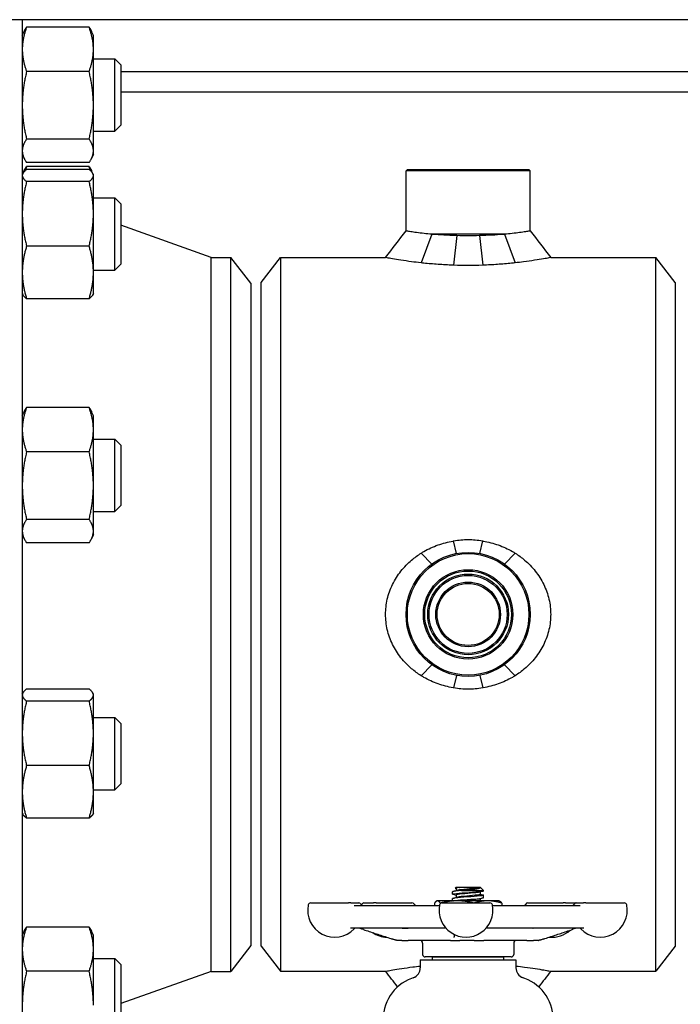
# Model space of a CAD drawing. Header units: inches. Extents: x 24 to 1128, y -69 to 748.
# Tile 565 of 656: x 950.49 to 958.47, y 346.71 to 358.61. Entities that reach past the tile are written whole.
import ezdxf

# ---------------------------------------------------------------- set-up
doc = ezdxf.new("R2010")
doc.units = ezdxf.units.IN
doc.header["$LTSCALE"] = 32
doc.header["$MEASUREMENT"] = 0
doc.layers.add('Visible (ANSI)', color=7, linetype='Continuous', lineweight=30)

msp = doc.modelspace()

# ---------------------------------------------------------------- linework, layer by layer
at = {"layer": 'Visible (ANSI)'}
for p, q in [((1009.28453, 358.60867), (940.28453, 358.60867)), ((950.51953, 358.60867), (950.51953, 344.10867)), ((950.51953, 358.41869), (950.54088, 358.46447)), ((951.32667, 358.51712), (950.5714, 358.51712)), ((951.37853, 358.41869), (951.35718, 358.46447)), ((951.37853, 358.24988), (951.37853, 358.41869)), ((951.37853, 357.57392), (951.37853, 358.24988)), ((951.37853, 358.13719), (951.63662, 358.13719)), ((951.63662, 357.26219), (951.63662, 358.13719)), ((951.70953, 358.06427), (951.63662, 358.13719)), ((951.70953, 358.06427), (951.70953, 357.3351)), ((951.32667, 357.98264), (950.5714, 357.98264)), ((951.70953, 357.98367), (960.09953, 357.98367)), ((960.09953, 357.73367), (951.70953, 357.73367)), ((951.37853, 357.02373), (951.37853, 357.57392)), ((951.37853, 357.26219), (951.63662, 357.26219)), ((951.70953, 357.3351), (951.63662, 357.26219)), ((951.32667, 357.16521), (950.5714, 357.16521)), ((951.37853, 356.98069), (951.37853, 357.02373)), ((950.51953, 356.98069), (950.54088, 356.9349)), ((951.32667, 356.88226), (950.5714, 356.88226)), ((951.37853, 356.98069), (951.35718, 356.9349)), ((950.52488, 356.74782), (950.54088, 356.78215)), ((951.32667, 356.83479), (950.5714, 356.83479)), ((951.32667, 356.79789), (950.5714, 356.79789)), ((951.37328, 356.74762), (951.35718, 356.78215)), ((955.17016, 356.79617), (955.15453, 356.78054)), ((956.65453, 356.78054), (955.15453, 356.78054)), ((955.15453, 356.05491), (955.15453, 356.78054)), ((955.17016, 356.79617), (956.63891, 356.79617)), ((956.63891, 356.79617), (956.65453, 356.78054)), ((956.65453, 356.05491), (956.65453, 356.78054)), ((950.51953, 356.73636), (950.52478, 356.74762)), ((951.32667, 356.65267), (950.5714, 356.65267)), ((951.37853, 356.73636), (951.37328, 356.74762)), ((951.37853, 356.72528), (951.37853, 356.73636)), ((951.37853, 356.26241), (951.37853, 356.72528)), ((951.37853, 356.45486), (951.63662, 356.45486)), ((951.63662, 355.57986), (951.63662, 356.45486)), ((951.70953, 356.38195), (951.63662, 356.45486)), ((951.70953, 356.38195), (951.70953, 355.65278)), ((951.37853, 355.55449), (951.37853, 356.26241)), ((952.79953, 355.73617), (951.70953, 356.12341)), ((955.4647, 356.01492), (955.33729, 355.66957)), ((956.34436, 356.01492), (955.4647, 356.01492)), ((955.7682, 355.99851), (955.72685, 355.64141)), ((956.04087, 355.99851), (956.08222, 355.64141)), ((956.34436, 356.01492), (956.47178, 355.66957)), ((951.32667, 355.87214), (950.5714, 355.87214)), ((952.79953, 347.10617), (952.79953, 355.73617)), ((952.79953, 355.73617), (953.03974, 355.73617)), ((953.03974, 347.10617), (953.03974, 355.73617)), ((953.27953, 355.42367), (953.03974, 355.73617)), ((953.40453, 355.43167), (953.63627, 355.73367)), ((953.63627, 355.73367), (953.63627, 347.10867)), ((953.63627, 355.73367), (954.9074, 355.73367)), ((956.90166, 355.73367), (958.1728, 355.73367)), ((958.1728, 347.10867), (958.1728, 355.73367)), ((958.40453, 355.43167), (958.1728, 355.73367)), ((951.37853, 355.57986), (951.63662, 355.57986)), ((951.70953, 355.65278), (951.63662, 355.57986)), ((951.37853, 355.29836), (951.37853, 355.55449)), ((953.27953, 355.42367), (953.27953, 347.41867)), ((953.40453, 347.41067), (953.40453, 355.43167)), ((958.40453, 355.43167), (958.40453, 347.41067)), ((950.51953, 355.29836), (950.52478, 355.28711)), ((951.32667, 355.23684), (950.5714, 355.23684)), ((951.37853, 355.29836), (951.37328, 355.28711)), ((951.32667, 353.92092), (950.5714, 353.92092)), ((950.51953, 353.82249), (950.54088, 353.86828)), ((951.37853, 353.82249), (951.35718, 353.86828)), ((951.37853, 353.65368), (951.37853, 353.82249)), ((951.37853, 352.97773), (951.37853, 353.65368)), ((951.37853, 353.54099), (951.63662, 353.54099)), ((951.63662, 352.66599), (951.63662, 353.54099)), ((951.70953, 353.46808), (951.63662, 353.54099)), ((951.70953, 353.46808), (951.70953, 352.73891)), ((951.32667, 353.38644), (950.5714, 353.38644)), ((951.37853, 352.42754), (951.37853, 352.97773)), ((951.70953, 352.73891), (951.63662, 352.66599)), ((951.37853, 352.66599), (951.63662, 352.66599)), ((951.32667, 352.56901), (950.5714, 352.56901)), ((950.51953, 352.38449), (950.54088, 352.33871)), ((951.37853, 352.38449), (951.35718, 352.33871)), ((951.37853, 352.38449), (951.37853, 352.42754)), ((951.32667, 352.28606), (950.5714, 352.28606)), ((955.76432, 352.15795), (955.72685, 352.30842)), ((956.04475, 352.15795), (956.08222, 352.30842)), ((955.4647, 352.02867), (955.33757, 352.16214)), ((956.34436, 352.02867), (956.47149, 352.16214)), ((955.4647, 350.81367), (955.33729, 350.68038)), ((956.34436, 350.81367), (956.47178, 350.68038)), ((955.76423, 350.68441), (955.72685, 350.53392)), ((956.04483, 350.68441), (956.08222, 350.53392)), ((950.51953, 350.45785), (950.52478, 350.4691)), ((951.32667, 350.51937), (950.5714, 350.51937)), ((951.37853, 350.45785), (951.37328, 350.4691)), ((951.37853, 350.44676), (951.37853, 350.45785)), ((951.37853, 349.98389), (951.37853, 350.44676)), ((951.32667, 350.37415), (950.5714, 350.37415)), ((951.37853, 350.17635), (951.63662, 350.17635)), ((951.63662, 349.30135), (951.63662, 350.17635)), ((951.70953, 350.10343), (951.63662, 350.17635)), ((951.70953, 350.10343), (951.70953, 349.37426)), ((951.37853, 349.27597), (951.37853, 349.98389)), ((951.32667, 349.59363), (950.5714, 349.59363)), ((951.70953, 349.37426), (951.63662, 349.30135)), ((951.37853, 349.30135), (951.63662, 349.30135)), ((951.37853, 349.01985), (951.37853, 349.27597)), ((950.51953, 349.01985), (950.52478, 349.00859)), ((951.37853, 349.01985), (951.37328, 349.00859)), ((951.32667, 348.95832), (950.5714, 348.95832)), ((955.71703, 348.03896), (955.71703, 348.06985)), ((955.75758, 348.12229), (955.74871, 348.1141)), ((955.80116, 348.12229), (955.75758, 348.12229)), ((955.7587, 348.11152), (955.7587, 348.08285)), ((955.80116, 348.12229), (955.80424, 348.12229)), ((956.05037, 348.12229), (955.80424, 348.12229)), ((955.82444, 348.08483), (956.09203, 348.08483)), ((956.05037, 348.12229), (956.05145, 348.12229)), ((956.05037, 348.12229), (956.05037, 348.12229)), ((956.05037, 348.06763), (956.05037, 348.03896)), ((956.05193, 348.12189), (956.09203, 348.08483)), ((956.09203, 348.08063), (956.09203, 348.08483)), ((955.52953, 347.95979), (955.52449, 347.95744)), ((955.53451, 347.95979), (955.52953, 347.95979)), ((955.77223, 347.95979), (955.53451, 347.95979)), ((955.71703, 347.95979), (955.71703, 347.98652)), ((955.7587, 348.02819), (955.7587, 347.99952)), ((956.14226, 347.95979), (955.77223, 347.95979)), ((956.05037, 347.98429), (956.05037, 347.95979)), ((956.09203, 347.99729), (956.09203, 348.02818)), ((956.27953, 347.95979), (956.14226, 347.95979)), ((956.27953, 347.95979), (956.28457, 347.95744)), ((954.00403, 347.93492), (954.45796, 347.93492)), ((954.48956, 347.93492), (954.45796, 347.93492)), ((954.48956, 347.93492), (954.58241, 347.93492)), ((954.5264, 347.90367), (955.55911, 347.90367)), ((954.6458, 347.93492), (954.76141, 347.93492)), ((954.79221, 347.93492), (954.76141, 347.93492)), ((954.79221, 347.93492), (955.22419, 347.93492)), ((955.49936, 347.93274), (955.49936, 347.90367)), ((955.56965, 347.93274), (955.56965, 347.92655)), ((955.59094, 347.93492), (956.16657, 347.93492)), ((956.1984, 347.90367), (957.25913, 347.90367)), ((956.3097, 347.93274), (956.3097, 347.90367)), ((956.62659, 347.93492), (957.05075, 347.93492)), ((957.08224, 347.93492), (957.05075, 347.93492)), ((957.08224, 347.93492), (957.20498, 347.93492)), ((957.21072, 347.93492), (957.29716, 347.93492)), ((957.32807, 347.93492), (957.29716, 347.93492)), ((957.32807, 347.93492), (957.7891, 347.93492)), ((950.51953, 347.54398), (950.54088, 347.58976)), ((951.32667, 347.64241), (950.5714, 347.64241)), ((951.37853, 347.54398), (951.35718, 347.58976)), ((955.63393, 347.63117), (954.48534, 347.63117)), ((957.30264, 347.63117), (956.12357, 347.63117)), ((951.37853, 347.37517), (951.37853, 347.54398)), ((955.0502, 347.48117), (955.05134, 347.48117)), ((955.10299, 347.48117), (955.05134, 347.48117)), ((955.10299, 347.48117), (955.18033, 347.48117)), ((955.69152, 347.48117), (955.18033, 347.48117)), ((955.69152, 347.48117), (955.80361, 347.48117)), ((955.97901, 347.48117), (955.80361, 347.48117)), ((955.97901, 347.48117), (956.0925, 347.48117)), ((956.61517, 347.48117), (956.0925, 347.48117)), ((956.61517, 347.48117), (956.69535, 347.48117)), ((956.7521, 347.48117), (956.69535, 347.48117)), ((956.7521, 347.48117), (956.75375, 347.48117)), ((951.37853, 346.69921), (951.37853, 347.37517)), ((953.27953, 347.41867), (953.03974, 347.10617)), ((953.40453, 347.41067), (953.63627, 347.10867)), ((955.35453, 347.44992), (955.35453, 347.31242)), ((956.45453, 347.44992), (956.45453, 347.31242)), ((958.40453, 347.41067), (958.1728, 347.10867)), ((951.37853, 347.26248), (951.63662, 347.26248)), ((951.63662, 346.38748), (951.63662, 347.26248)), ((951.70953, 347.18956), (951.63662, 347.26248)), ((955.32703, 347.24617), (956.48203, 347.24617)), ((955.32703, 347.24617), (955.32703, 347.14882)), ((956.42328, 347.28117), (955.38578, 347.28117)), ((956.33628, 347.27742), (955.47278, 347.27742)), ((955.47278, 347.24617), (955.47278, 347.27742)), ((955.7587, 347.27819), (955.7587, 347.27742)), ((956.09203, 347.27742), (956.09203, 347.27818)), ((956.33628, 347.24617), (956.33628, 347.27742)), ((956.48203, 347.24617), (956.48203, 347.14882)), ((951.70953, 347.18956), (951.70953, 346.46039)), ((951.32667, 347.10793), (950.5714, 347.10793)), ((952.79953, 347.10617), (951.70953, 346.71893)), ((952.79953, 347.10617), (953.03974, 347.10617)), ((953.63627, 347.10867), (954.9074, 347.10867)), ((956.90166, 347.10867), (958.1728, 347.10867))]:
    msp.add_line(p, q, dxfattribs=at)
for radius in [0.75, 0.73438, 0.54063, 0.52432, 0.48748, 0.47117, 0.39063, 0.375]:
    msp.add_circle((955.90453, 351.42117), radius, dxfattribs=at)
for centre, radius, start, end in [((950.89453, 356.81091), 0.375, 180, 189.684596), ((954.29185, 347.84492), 0.325, 168.463041, 316.550158), ((954.00403, 347.90367), 0.03125, 90, 168.463041), ((954.58241, 347.90367), 0.03125, 30, 90), ((954.63654, 347.93492), 0.03125, 210, 250.573347), ((954.6458, 347.90367), 0.03125, 90, 165.077179), ((955.22419, 347.90367), 0.03125, 30, 90), ((955.27831, 347.93492), 0.03125, 210, 270), ((955.87875, 347.84492), 0.325, 168.463041, 11.536959), ((955.59094, 347.90367), 0.03125, 90, 168.463041), ((956.16657, 347.90367), 0.03125, 11.536959, 90), ((956.57247, 347.93492), 0.03125, 270, 330), ((956.62659, 347.90367), 0.03125, 90, 150), ((957.15659, 347.93492), 0.03125, 285.522887, 330), ((957.21072, 347.90367), 0.03125, 90, 150), ((957.20498, 347.90367), 0.03125, 84.72789, 90), ((957.50129, 347.84492), 0.325, 223.449842, 11.536959), ((957.7891, 347.90367), 0.03125, 11.536959, 90), ((954.55047, 347.59992), 0.03125, 90, 136.550158), ((956.91716, 347.84492), 0.325, 264.560361, 312.13594), ((957.24266, 347.59992), 0.03125, 43.449842, 90), ((954.93362, 347.84492), 0.325, 235.93451, 267.72507), ((955.32328, 347.44992), 0.03125, 0, 90), ((956.48578, 347.44992), 0.03125, 90, 180), ((955.38578, 347.31242), 0.03125, 180, 270), ((956.42328, 347.31242), 0.03125, 270, 0), ((955.20203, 347.14882), 0.125, 288.15197, 0), ((956.60703, 347.14882), 0.125, 180, 251.84803), ((955.40453, 346.53117), 0.525, 105.803055, 180), ((956.40453, 346.53117), 0.525, 0, 74.196945)]:
    msp.add_arc(centre, radius, start, end, dxfattribs=at)
for points, weights in [([(950.5714, 358.51712), (950.51953, 358.3739), (950.51953, 358.24988)], [1, 1.0379548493, 1]), ([(950.54088, 358.46447), (950.55265, 358.48972), (950.5714, 358.51712)], [1.01733426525, 1.01339325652, 1]), ([(951.37853, 358.24988), (951.37853, 358.3739), (951.32667, 358.51712)], [1, 1.0379548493, 1]), ([(951.32667, 358.51712), (951.34541, 358.48972), (951.35718, 358.46447)], [1, 1.01339325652, 1.01733426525]), ([(950.51953, 358.24988), (950.51953, 358.12585), (950.5714, 357.98264)], [1, 1.0379548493, 1]), ([(951.32667, 357.98264), (951.37853, 358.12585), (951.37853, 358.24988)], [1, 1.0379548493, 1]), ([(950.5714, 357.98264), (950.51953, 357.76361), (950.51953, 357.57392)], [1, 1.0379548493, 1]), ([(951.37853, 357.57392), (951.37853, 357.76361), (951.32667, 357.98264)], [1, 1.0379548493, 1]), ([(950.51953, 357.57392), (950.51953, 357.38424), (950.5714, 357.16521)], [1, 1.0379548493, 1]), ([(951.32667, 357.16521), (951.37853, 357.38424), (951.37853, 357.57392)], [1, 1.0379548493, 1]), ([(950.5714, 357.16521), (950.51953, 357.08939), (950.51953, 357.02373)], [1, 1.0379548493, 1]), ([(951.37853, 357.02373), (951.37853, 357.08939), (951.32667, 357.16521)], [1, 1.0379548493, 1]), ([(950.51953, 357.02373), (950.51953, 356.95807), (950.5714, 356.88226)], [1, 1.0379548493, 1]), ([(951.32667, 356.88226), (951.37853, 356.95807), (951.37853, 357.02373)], [1, 1.0379548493, 1]), ([(950.5714, 356.79789), (950.51953, 356.75898), (950.51953, 356.72528)], [1, 1.0379548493, 1]), ([(950.54088, 356.78215), (950.55265, 356.80739), (950.5714, 356.83479)], [1.01733426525, 1.01339325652, 1]), ([(950.5714, 356.83479), (950.56202, 356.80889), (950.55442, 356.78412)], [1, 1.00665836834, 1.01098059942]), ([(951.32667, 356.83479), (951.34541, 356.80739), (951.35718, 356.78215)], [1, 1.01339325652, 1.01733426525]), ([(951.34365, 356.78412), (951.33605, 356.80889), (951.32667, 356.83479)], [1.01098059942, 1.00665836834, 1]), ([(951.37853, 356.72528), (951.37853, 356.75898), (951.32667, 356.79789)], [1, 1.0379548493, 1]), ([(950.51953, 356.72528), (950.51953, 356.69158), (950.5714, 356.65267)], [1, 1.0379548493, 1]), ([(950.5714, 356.65267), (950.51953, 356.44353), (950.51953, 356.26241)], [1, 1.0379548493, 1]), ([(951.32667, 356.65267), (951.37853, 356.69158), (951.37853, 356.72528)], [1, 1.0379548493, 1]), ([(951.37853, 356.26241), (951.37853, 356.44353), (951.32667, 356.65267)], [1, 1.0379548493, 1]), ([(950.51953, 356.26241), (950.51953, 356.08128), (950.5714, 355.87214)], [1, 1.0379548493, 1]), ([(951.32667, 355.87214), (951.37853, 356.08128), (951.37853, 356.26241)], [1, 1.0379548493, 1]), ([(950.5714, 355.87214), (950.51953, 355.70191), (950.51953, 355.55449)], [1, 1.0379548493, 1]), ([(951.37853, 355.55449), (951.37853, 355.70191), (951.32667, 355.87214)], [1, 1.0379548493, 1]), ([(950.51953, 355.55449), (950.51953, 355.40707), (950.5714, 355.23684)], [1, 1.0379548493, 1]), ([(951.32667, 355.23684), (951.37853, 355.40707), (951.37853, 355.55449)], [1, 1.0379548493, 1]), ([(950.5714, 355.23684), (950.53575, 355.26358), (950.52478, 355.28711)], [1, 1.02578038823, 1.01653872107]), ([(951.37328, 355.28711), (951.36231, 355.26358), (951.32667, 355.23684)], [1.01653872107, 1.02578038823, 1]), ([(950.5714, 353.92092), (950.51953, 353.77771), (950.51953, 353.65368)], [1, 1.0379548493, 1]), ([(950.54088, 353.86828), (950.55265, 353.89352), (950.5714, 353.92092)], [1.01733426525, 1.01339325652, 1]), ([(951.37853, 353.65368), (951.37853, 353.77771), (951.32667, 353.92092)], [1, 1.0379548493, 1]), ([(951.32667, 353.92092), (951.34541, 353.89352), (951.35718, 353.86828)], [1, 1.01339325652, 1.01733426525]), ([(950.51953, 353.65368), (950.51953, 353.52966), (950.5714, 353.38644)], [1, 1.0379548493, 1]), ([(951.32667, 353.38644), (951.37853, 353.52966), (951.37853, 353.65368)], [1, 1.0379548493, 1]), ([(950.5714, 353.38644), (950.51953, 353.16741), (950.51953, 352.97773)], [1, 1.0379548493, 1]), ([(951.37853, 352.97773), (951.37853, 353.16741), (951.32667, 353.38644)], [1, 1.0379548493, 1]), ([(950.51953, 352.97773), (950.51953, 352.78804), (950.5714, 352.56901)], [1, 1.0379548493, 1]), ([(951.32667, 352.56901), (951.37853, 352.78804), (951.37853, 352.97773)], [1, 1.0379548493, 1]), ([(950.5714, 352.56901), (950.51953, 352.4932), (950.51953, 352.42754)], [1, 1.0379548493, 1]), ([(951.37853, 352.42754), (951.37853, 352.4932), (951.32667, 352.56901)], [1, 1.0379548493, 1]), ([(950.51953, 352.42754), (950.51953, 352.36188), (950.5714, 352.28606)], [1, 1.0379548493, 1]), ([(951.32667, 352.28606), (951.37853, 352.36188), (951.37853, 352.42754)], [1, 1.0379548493, 1]), ([(950.5714, 350.51937), (950.51953, 350.48046), (950.51953, 350.44676)], [1, 1.0379548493, 1]), ([(950.51953, 350.44676), (950.51953, 350.41306), (950.5714, 350.37415)], [1, 1.0379548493, 1]), ([(951.37853, 350.44676), (951.37853, 350.48046), (951.32667, 350.51937)], [1, 1.0379548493, 1]), ([(951.32667, 350.37415), (951.37853, 350.41306), (951.37853, 350.44676)], [1, 1.0379548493, 1]), ([(950.5714, 350.37415), (950.51953, 350.16501), (950.51953, 349.98389)], [1, 1.0379548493, 1]), ([(951.37853, 349.98389), (951.37853, 350.16501), (951.32667, 350.37415)], [1, 1.0379548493, 1]), ([(950.51953, 349.98389), (950.51953, 349.80277), (950.5714, 349.59363)], [1, 1.0379548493, 1]), ([(951.32667, 349.59363), (951.37853, 349.80277), (951.37853, 349.98389)], [1, 1.0379548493, 1]), ([(950.5714, 349.59363), (950.51953, 349.4234), (950.51953, 349.27597)], [1, 1.0379548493, 1]), ([(951.37853, 349.27597), (951.37853, 349.4234), (951.32667, 349.59363)], [1, 1.0379548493, 1]), ([(950.51953, 349.27597), (950.51953, 349.12855), (950.5714, 348.95832)], [1, 1.0379548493, 1]), ([(951.32667, 348.95832), (951.37853, 349.12855), (951.37853, 349.27597)], [1, 1.0379548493, 1]), ([(950.5714, 348.95832), (950.53575, 348.98506), (950.52478, 349.00859)], [1, 1.02578038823, 1.01653872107]), ([(951.37328, 349.00859), (951.36231, 348.98506), (951.32667, 348.95832)], [1.01653872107, 1.02578038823, 1]), ([(955.53451, 347.95979), (955.5182, 347.95979), (955.49936, 347.93274)], [1, 1.0379548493, 1]), ([(955.56965, 347.93274), (955.55082, 347.95979), (955.53451, 347.95979)], [1, 1.0379548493, 1]), ([(955.77223, 347.95979), (955.67821, 347.95979), (955.56965, 347.93274)], [1, 1.0379548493, 1]), ([(955.96593, 347.93492), (955.86265, 347.95979), (955.77223, 347.95979)], [1.0028933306, 1.03644839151, 1]), ([(956.14226, 347.95979), (956.06753, 347.95979), (955.98216, 347.93492)], [1, 1.03644839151, 1.0028933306]), ([(956.3097, 347.93274), (956.21997, 347.95979), (956.14226, 347.95979)], [1, 1.0379548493, 1]), ([(956.28457, 347.95744), (956.29632, 347.95197), (956.3097, 347.93274)], [1.01585135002, 1.02667968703, 1]), ([(950.5714, 347.64241), (950.51953, 347.49919), (950.51953, 347.37517)], [1, 1.0379548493, 1]), ([(950.54088, 347.58976), (950.55265, 347.615), (950.5714, 347.64241)], [1.01733426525, 1.01339325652, 1]), ([(951.37853, 347.37517), (951.37853, 347.49919), (951.32667, 347.64241)], [1, 1.0379548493, 1]), ([(951.32667, 347.64241), (951.34541, 347.615), (951.35718, 347.58976)], [1, 1.01339325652, 1.01733426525]), ([(950.51953, 347.37517), (950.51953, 347.25114), (950.5714, 347.10793)], [1, 1.0379548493, 1]), ([(951.32667, 347.10793), (951.37853, 347.25114), (951.37853, 347.37517)], [1, 1.0379548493, 1]), ([(950.5714, 347.10793), (950.51953, 346.8889), (950.51953, 346.69921)], [1, 1.0379548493, 1]), ([(951.37853, 346.69921), (951.37853, 346.8889), (951.32667, 347.10793)], [1, 1.0379548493, 1])]:
    msp.add_rational_spline(points, weights, degree=2, dxfattribs=at)
for points in [[(954.9074, 355.73367), (954.98977, 355.84076), (955.07217, 355.94782), (955.15453, 356.05491)], [(956.65453, 356.05491), (956.7369, 355.94782), (956.8193, 355.84076), (956.90166, 355.73367)], [(955.72368, 348.07339), (955.73812, 348.07726), (955.75255, 348.08116), (955.76696, 348.08511)], [(955.7587, 348.10929), (955.75676, 348.10982), (955.75482, 348.11035), (955.75288, 348.11087)], [(955.80424, 348.12229), (955.77557, 348.1187), (955.75905, 348.11511), (955.75879, 348.11152)], [(956.08539, 348.07709), (956.07095, 348.07322), (956.05652, 348.06932), (956.04211, 348.06537)], [(955.7587, 348.02596), (955.74703, 348.02914), (955.73536, 348.03229), (955.72368, 348.03542)], [(955.72368, 347.99006), (955.73812, 347.99393), (955.75255, 347.99783), (955.76696, 348.00178)], [(956.08539, 347.99375), (956.07095, 347.98988), (956.05652, 347.98598), (956.04211, 347.98203)], [(956.05037, 348.04119), (956.06203, 348.03801), (956.07371, 348.03486), (956.08539, 348.03173)], [(954.62615, 347.90545), (954.629, 347.90444), (954.63145, 347.90367), (954.63369, 347.90367)], [(957.15825, 347.90367), (957.16032, 347.90367), (957.16253, 347.90413), (957.16496, 347.90481)], [(955.75333, 347.27742), (955.74872, 347.27867), (955.7441, 347.27992), (955.73948, 347.28117)], [(955.76244, 347.28117), (955.76007, 347.28017), (955.75893, 347.27918), (955.75898, 347.27819)], [(956.02589, 347.28117), (956.01822, 347.27992), (956.0089, 347.27867), (955.99837, 347.27742)], [(956.087, 347.28117), (956.09089, 347.27992), (956.09242, 347.27867), (956.0915, 347.27742)], [(955.05223, 346.92041), (955.00395, 346.98316), (954.95567, 347.04591), (954.9074, 347.10867)], [(956.90166, 347.10867), (956.85339, 347.04591), (956.80511, 346.98316), (956.75683, 346.92041)]]:
    msp.add_open_spline(points, degree=3, dxfattribs=at)
for points, knots in [([(955.4647, 356.01492), (955.43196, 356.01805), (955.40162, 356.02131), (955.34096, 356.0283), (955.30974, 356.03226), (955.2547, 356.03968), (955.23087, 356.04313), (955.19257, 356.04887), (955.17808, 356.05115), (955.15906, 356.05417), (955.15453, 356.05491), (955.15453, 356.05491)], [1.14151861, 1.14151861, 1.14151861, 1.14151861, 1.43791453, 1.43791453, 1.79738463, 1.79738463, 2.15685474, 2.15685474, 2.51632484, 2.51632484, 2.87579495, 2.87579495, 2.87579495, 2.87579495]), ([(956.65453, 356.05491), (956.65453, 356.05491), (956.65001, 356.05417), (956.63099, 356.05115), (956.6165, 356.04887), (956.5782, 356.04313), (956.55437, 356.03968), (956.49932, 356.03226), (956.46811, 356.0283), (956.40745, 356.02131), (956.37711, 356.01805), (956.34436, 356.01492)], [8.62738484, 8.62738484, 8.62738484, 8.62738484, 8.98685495, 8.98685495, 9.34632505, 9.34632505, 9.70579515, 9.70579515, 10.06526526, 10.06526526, 10.36166118, 10.36166118, 10.36166118, 10.36166118]), ([(955.7682, 355.99851), (955.76504, 355.99859), (955.76188, 355.99867), (955.70955, 356.00011), (955.66041, 356.00216), (955.56555, 356.00735), (955.51977, 356.0105), (955.47292, 356.01425), (955.4688, 356.01458), (955.4647, 356.01492)], [6.174962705, 6.174962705, 6.174962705, 6.174962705, 6.198184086, 6.198184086, 6.559650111, 6.559650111, 6.921116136, 6.921116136, 6.956288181, 6.956288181, 6.956288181, 6.956288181]), ([(956.04087, 355.99851), (955.99483, 355.99733), (955.94888, 355.99676), (955.86014, 355.99676), (955.81421, 355.99733), (955.7682, 355.99851)], [5.498762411, 5.498762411, 5.498762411, 5.498762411, 5.836718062, 5.836718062, 6.174962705, 6.174962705, 6.174962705, 6.174962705]), ([(956.34436, 356.01492), (956.33785, 356.01438), (956.33126, 356.01385), (956.28246, 356.01001), (956.23736, 356.00697), (956.14404, 356.00195), (956.09578, 355.99998), (956.0453, 355.99862), (956.04309, 355.99856), (956.04087, 355.99851)], [4.71804691, 4.71804691, 4.71804691, 4.71804691, 4.774029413, 4.774029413, 5.128258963, 5.128258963, 5.482488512, 5.482488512, 5.498762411, 5.498762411, 5.498762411, 5.498762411]), ([(955.33729, 355.66957), (955.29608, 355.67408), (955.25741, 355.67879), (955.17606, 355.68945), (955.13229, 355.69579), (955.05417, 355.70787), (955.01982, 355.7136), (954.96409, 355.72324), (954.94265, 355.72714), (954.9143, 355.73236), (954.9074, 355.73367), (954.9074, 355.73367)], [8.73925705, 8.73925705, 8.73925705, 8.73925705, 9.09596473, 9.09596473, 9.5572129, 9.5572129, 10.01846107, 10.01846107, 10.47970924, 10.47970924, 10.94095741, 10.94095741, 10.94095741, 10.94095741]), ([(956.90166, 355.73367), (956.90166, 355.73367), (956.8944, 355.73229), (956.86464, 355.72682), (956.84216, 355.72273), (956.78383, 355.71269), (956.74791, 355.70674), (956.66631, 355.69424), (956.62062, 355.68772), (956.54139, 355.67755), (956.50757, 355.67349), (956.47178, 355.66957)], [3.64734943, 3.64734943, 3.64734943, 3.64734943, 4.12072251, 4.12072251, 4.5940956, 4.5940956, 5.06746868, 5.06746868, 5.54084176, 5.54084176, 5.85142641, 5.85142641, 5.85142641, 5.85142641]), ([(955.72685, 355.64141), (955.72548, 355.64146), (955.72411, 355.64151), (955.66138, 355.64373), (955.59999, 355.64703), (955.48128, 355.65543), (955.42389, 355.66052), (955.3591, 355.66721), (955.34811, 355.66838), (955.33729, 355.66957)], [7.7349549, 7.7349549, 7.7349549, 7.7349549, 7.74501533, 7.74501533, 8.1953318, 8.1953318, 8.64564826, 8.64564826, 8.73925705, 8.73925705, 8.73925705, 8.73925705]), ([(956.08222, 355.64141), (956.08112, 355.64136), (956.08002, 355.64132), (956.02041, 355.63886), (955.96153, 355.63767), (955.90453, 355.63767), (955.84754, 355.63767), (955.78866, 355.63886), (955.72905, 355.64132), (955.72795, 355.64136), (955.72685, 355.64141)], [-0.442439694, -0.442439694, -0.442439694, -0.442439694, -0.434289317, -0.434289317, 0, 0, 0, 0.434289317, 0.434289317, 0.442439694, 0.442439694, 0.442439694, 0.442439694]), ([(956.47178, 355.66957), (956.45703, 355.66795), (956.44196, 355.66636), (956.37388, 355.65949), (956.31763, 355.65462), (956.20166, 355.64661), (956.14189, 355.64348), (956.08222, 355.64141)], [5.85142641, 5.85142641, 5.85142641, 5.85142641, 5.97930603, 5.97930603, 6.41777031, 6.41777031, 6.85494677, 6.85494677, 6.85494677, 6.85494677]), ([(955.33757, 352.16214), (955.3483, 352.16887), (955.35919, 352.17542), (955.42389, 352.2127), (955.48128, 352.2392), (955.59999, 352.28152), (955.66138, 352.29738), (955.72411, 352.30797), (955.72548, 352.3082), (955.72685, 352.30842)], [13.14129772, 13.14129772, 13.14129772, 13.14129772, 13.23408478, 13.23408478, 13.68440124, 13.68440124, 14.13471771, 14.13471771, 14.14477814, 14.14477814, 14.14477814, 14.14477814]), ([(955.72685, 352.30842), (955.72795, 352.30864), (955.72905, 352.30886), (955.78866, 352.32057), (955.84754, 352.32604), (955.96153, 352.32604), (956.02041, 352.32057), (956.08002, 352.30886), (956.08112, 352.30864), (956.08222, 352.30842)], [-7.390832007, -7.390832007, -7.390832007, -7.390832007, -7.382681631, -7.382681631, -6.948392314, -6.948392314, -6.514102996, -6.514102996, -6.50595262, -6.50595262, -6.50595262, -6.50595262]), ([(956.08222, 352.30842), (956.08359, 352.3082), (956.08496, 352.30797), (956.14769, 352.29738), (956.20908, 352.28152), (956.32779, 352.2392), (956.38518, 352.2127), (956.44987, 352.17542), (956.46077, 352.16887), (956.47149, 352.16214)], [0.44025603, 0.44025603, 0.44025603, 0.44025603, 0.45031646, 0.45031646, 0.90063293, 0.90063293, 1.35094939, 1.35094939, 1.44373646, 1.44373646, 1.44373646, 1.44373646]), ([(955.33729, 350.68038), (955.29608, 350.70627), (955.25741, 350.73472), (955.17606, 350.80394), (955.13229, 350.84869), (955.05417, 350.94756), (955.01982, 351.00169), (954.96409, 351.11595), (954.94265, 351.1762), (954.9143, 351.29854), (954.9074, 351.36064), (954.9074, 351.4817), (954.9143, 351.5438), (954.94265, 351.66614), (954.96409, 351.72639), (955.01982, 351.84064), (955.05417, 351.89478), (955.13229, 351.99365), (955.17606, 352.0384), (955.25749, 352.10769), (955.29626, 352.1362), (955.33757, 352.16214)], [8.73707527, 8.73707527, 8.73707527, 8.73707527, 9.09378295, 9.09378295, 9.55503112, 9.55503112, 10.01627929, 10.01627929, 10.47752746, 10.47752746, 10.93877563, 10.93877563, 11.4000238, 11.4000238, 11.86127197, 11.86127197, 12.32252014, 12.32252014, 12.78376831, 12.78376831, 13.14129772, 13.14129772, 13.14129772, 13.14129772]), ([(956.47149, 352.16214), (956.5128, 352.1362), (956.55158, 352.10769), (956.633, 352.0384), (956.67678, 351.99365), (956.7549, 351.89478), (956.78924, 351.84064), (956.84497, 351.72639), (956.86641, 351.66614), (956.89476, 351.5438), (956.90166, 351.4817), (956.90166, 351.36064), (956.89476, 351.29854), (956.86641, 351.1762), (956.84497, 351.11595), (956.78924, 351.00169), (956.7549, 350.94756), (956.67678, 350.84869), (956.633, 350.80394), (956.55166, 350.73472), (956.51298, 350.70627), (956.47178, 350.68038)], [1.44373646, 1.44373646, 1.44373646, 1.44373646, 1.80126586, 1.80126586, 2.26251403, 2.26251403, 2.7237622, 2.7237622, 3.18501037, 3.18501037, 3.64625854, 3.64625854, 4.10750671, 4.10750671, 4.56875488, 4.56875488, 5.03000306, 5.03000306, 5.49125123, 5.49125123, 5.8479589, 5.8479589, 5.8479589, 5.8479589]), ([(955.72685, 350.53392), (955.72548, 350.53414), (955.72411, 350.53437), (955.66138, 350.54496), (955.59999, 350.56082), (955.48128, 350.60314), (955.42389, 350.62964), (955.3591, 350.66697), (955.34811, 350.67359), (955.33729, 350.68038)], [7.73277312, 7.73277312, 7.73277312, 7.73277312, 7.74283355, 7.74283355, 8.19315002, 8.19315002, 8.64346648, 8.64346648, 8.73707527, 8.73707527, 8.73707527, 8.73707527]), ([(956.47178, 350.68038), (956.46096, 350.67359), (956.44997, 350.66697), (956.38518, 350.62964), (956.32779, 350.60314), (956.20908, 350.56082), (956.14769, 350.54496), (956.08496, 350.53437), (956.08359, 350.53414), (956.08222, 350.53392)], [5.8479589, 5.8479589, 5.8479589, 5.8479589, 5.94156769, 5.94156769, 6.39188416, 6.39188416, 6.84220062, 6.84220062, 6.85226105, 6.85226105, 6.85226105, 6.85226105]), ([(956.08222, 350.53392), (956.08112, 350.5337), (956.08002, 350.53348), (956.02041, 350.52177), (955.96153, 350.5163), (955.90453, 350.5163), (955.84754, 350.5163), (955.78866, 350.52177), (955.72905, 350.53348), (955.72795, 350.5337), (955.72685, 350.53392)], [-0.442439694, -0.442439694, -0.442439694, -0.442439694, -0.434289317, -0.434289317, 0, 0, 0, 0.434289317, 0.434289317, 0.442439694, 0.442439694, 0.442439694, 0.442439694]), ([(955.72377, 348.03542), (955.71142, 348.0388), (955.71696, 348.04218), (955.73978, 348.04556), (955.76702, 348.0496), (955.81829, 348.05363), (955.8746, 348.05767), (955.93051, 348.06167), (955.99017, 348.06568), (956.03177, 348.06969), (956.06964, 348.07333), (956.09179, 348.07698), (956.092, 348.08063)], [-12.83335478, -12.83335478, -12.83335478, -12.83335478, -12.06862067, -12.06862067, -12.06862067, -11.15588833, -11.15588833, -11.15588833, -10.24972891, -10.24972891, -10.24972891, -9.42477796, -9.42477796, -9.42477796, -9.42477796]), ([(955.82444, 348.08483), (955.77315, 348.08082), (955.73411, 348.07681), (955.72163, 348.07279), (955.71858, 348.07181), (955.71713, 348.07083), (955.71721, 348.06985)], [5.15376599, 5.15376599, 5.15376599, 5.15376599, 6.06133202, 6.06133202, 6.06133202, 6.28318531, 6.28318531, 6.28318531, 6.28318531]), ([(955.80116, 348.12229), (955.79197, 348.12145), (955.78378, 348.12061), (955.76894, 348.11885), (955.76263, 348.11794), (955.75093, 348.11567), (955.74771, 348.11434), (955.74877, 348.11229), (955.75028, 348.11158), (955.75288, 348.11087)], [-1.550329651, -1.550329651, -1.550329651, -1.550329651, -1.457797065, -1.457797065, -1.355028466, -1.355028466, -1.200467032, -1.200467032, -1.116670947, -1.116670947, -1.116670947, -1.116670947]), ([(956.04181, 348.06537), (956.03307, 348.06298), (956.0179, 348.0606), (955.99774, 348.05822), (955.96163, 348.05395), (955.91051, 348.04967), (955.86529, 348.0454), (955.82007, 348.04114), (955.78202, 348.03687), (955.76669, 348.0326), (955.76141, 348.03113), (955.75888, 348.02966), (955.75896, 348.02819)], [9.76293162, 9.76293162, 9.76293162, 9.76293162, 10.30218161, 10.30218161, 10.30218161, 11.26805029, 11.26805029, 11.26805029, 12.23381845, 12.23381845, 12.23381845, 12.56637061, 12.56637061, 12.56637061, 12.56637061]), ([(956.05037, 348.12229), (956.05037, 348.11802), (956.02605, 348.11375), (955.98738, 348.10947), (955.94872, 348.1052), (955.89678, 348.10093), (955.85284, 348.09666), (955.81328, 348.09281), (955.7812, 348.08896), (955.76699, 348.08511)], [3.14159265, 3.14159265, 3.14159265, 3.14159265, 4.10817361, 4.10817361, 4.10817361, 5.0747039, 5.0747039, 5.0747039, 5.94503165, 5.94503165, 5.94503165, 5.94503165]), ([(955.82444, 348.08483), (955.84016, 348.08646), (955.85655, 348.0881), (955.88993, 348.09146), (955.90676, 348.09317), (955.94511, 348.09724), (955.96591, 348.09959), (956.00193, 348.10435), (956.01701, 348.1067), (956.03962, 348.11145), (956.04725, 348.1138), (956.05382, 348.11822), (956.05405, 348.12023), (956.05145, 348.12229)], [-0.896663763, -0.896663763, -0.896663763, -0.896663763, -0.769729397, -0.769729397, -0.64162523, -0.64162523, -0.470091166, -0.470091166, -0.305976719, -0.305976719, -0.149280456, -0.149280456, -0.021348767, -0.021348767, -0.021348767, -0.021348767]), ([(956.08509, 348.03173), (956.09376, 348.02938), (956.0942, 348.02703), (956.08553, 348.02468), (956.07073, 348.02067), (956.0297, 348.01666), (955.97747, 348.01265), (955.92524, 348.00864), (955.86295, 348.00463), (955.81341, 348.00062), (955.76387, 347.99661), (955.72815, 347.9926), (955.71932, 347.98859), (955.7178, 347.9879), (955.71708, 347.98721), (955.71714, 347.98652)], [9.1577938, 9.1577938, 9.1577938, 9.1577938, 9.68894404, 9.68894404, 9.68894404, 10.59605586, 10.59605586, 10.59605586, 11.50307861, 11.50307861, 11.50307861, 12.41001289, 12.41001289, 12.41001289, 12.56637061, 12.56637061, 12.56637061, 12.56637061]), ([(955.72623, 347.95979), (955.72753, 347.96009), (955.72896, 347.96039), (955.73054, 347.96069), (955.75168, 347.96471), (955.79802, 347.96872), (955.85254, 347.97273), (955.90698, 347.97674), (955.9684, 347.98075), (956.01433, 347.98476), (956.06211, 347.98893), (956.09191, 347.9931), (956.09203, 347.99727), (956.09203, 347.99728), (956.09203, 347.99729), (956.09203, 347.99729)], [-18.53539666, -18.53539666, -18.53539666, -18.53539666, -18.46771377, -18.46771377, -18.46771377, -17.55972278, -17.55972278, -17.55972278, -16.65317761, -16.65317761, -16.65317761, -15.71001603, -15.71001603, -15.71001603, -15.70796327, -15.70796327, -15.70796327, -15.70796327]), ([(956.05004, 348.03896), (956.05004, 348.03683), (956.04464, 348.03471), (956.03382, 348.03258), (956.01209, 348.02831), (955.96915, 348.02404), (955.92255, 348.01977), (955.87596, 348.0155), (955.82702, 348.01123), (955.79575, 348.00696), (955.7831, 348.00523), (955.77349, 348.00351), (955.76725, 348.00178)], [9.42477796, 9.42477796, 9.42477796, 9.42477796, 9.90579218, 9.90579218, 9.90579218, 10.87170232, 10.87170232, 10.87170232, 11.83751164, 11.83751164, 11.83751164, 12.22821696, 12.22821696, 12.22821696, 12.22821696]), ([(956.0421, 347.98203), (956.0413, 347.98181), (956.04044, 347.98159), (956.03953, 347.98137), (956.02178, 347.97711), (955.98183, 347.97284), (955.93601, 347.96857), (955.9046, 347.96565), (955.87103, 347.96272), (955.84194, 347.95979)], [16.04611693, 16.04611693, 16.04611693, 16.04611693, 16.09590053, 16.09590053, 16.09590053, 17.06117702, 17.06117702, 17.06117702, 17.72292555, 17.72292555, 17.72292555, 17.72292555]), ([(954.63872, 347.61279), (954.62701, 347.61664), (954.61531, 347.62057), (954.60114, 347.62576), (954.59736, 347.6272), (954.59241, 347.62928), (954.59131, 347.62976), (954.59, 347.6303), (954.58977, 347.63039), (954.58934, 347.63055), (954.58915, 347.63062), (954.58867, 347.63079), (954.58846, 347.63086), (954.58769, 347.63108), (954.58777, 347.63103), (954.58776, 347.63103), (954.58777, 347.63103), (954.58763, 347.63105), (954.58757, 347.63105), (954.58742, 347.63106), (954.58737, 347.63107), (954.58725, 347.63107), (954.58718, 347.63108), (954.58702, 347.63109), (954.58695, 347.63109), (954.58685, 347.63109), (954.58681, 347.6311), (954.58673, 347.6311), (954.58669, 347.6311), (954.58657, 347.6311), (954.58649, 347.63111), (954.58626, 347.63111), (954.58612, 347.63112), (954.58548, 347.63114), (954.58509, 347.63114), (954.58397, 347.63116), (954.58332, 347.63116), (954.58216, 347.63117), (954.58167, 347.63117), (954.58092, 347.63117), (954.58067, 347.63117), (954.58025, 347.63117), (954.58009, 347.63117), (954.57987, 347.63117), (954.57982, 347.63117), (954.57976, 347.63117), (954.57974, 347.63117), (954.57972, 347.63117), (954.57971, 347.63117), (954.5797, 347.63117), (954.5797, 347.63117), (954.57969, 347.63117), (954.57969, 347.63117), (954.57961, 347.63117), (954.57954, 347.63117), (954.57939, 347.63117), (954.57932, 347.63117), (954.57924, 347.63117)], [0, 0, 0, 0, 0.097833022, 0.097833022, 0.141623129, 0.141623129, 0.152425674, 0.152425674, 0.154853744, 0.154853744, 0.157291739, 0.157291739, 0.162211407, 0.162211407, 0.181894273, 0.181894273, 0.191583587, 0.191583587, 0.195223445, 0.195223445, 0.196436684, 0.196436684, 0.197659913, 0.197659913, 0.198273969, 0.198273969, 0.198578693, 0.198578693, 0.198883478, 0.198883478, 0.199500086, 0.199500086, 0.200733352, 0.200733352, 0.205664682, 0.205664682, 0.215367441, 0.215367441, 0.222973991, 0.222973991, 0.226770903, 0.226770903, 0.229193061, 0.229193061, 0.229798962, 0.229798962, 0.229950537, 0.229950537, 0.230026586, 0.230026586, 0.230045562, 0.230045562, 0.230064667, 0.230064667, 0.230633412, 0.230633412, 0.231205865, 0.231205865, 0.231205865, 0.231205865]), ([(954.63872, 347.61279), (954.66205, 347.60512), (954.68538, 347.59744), (954.73204, 347.58211), (954.75537, 347.57444), (954.80204, 347.55911), (954.82537, 347.55145), (954.87204, 347.53614), (954.89538, 347.52848), (954.94205, 347.51318), (954.96539, 347.50553), (954.98874, 347.49789)], [0.647788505, 0.647788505, 0.647788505, 0.647788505, 0.842765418, 0.842765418, 1.037742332, 1.037742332, 1.232719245, 1.232719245, 1.427696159, 1.427696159, 1.622673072, 1.622673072, 1.622673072, 1.622673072]), ([(955.10808, 347.6312), (955.10834, 347.6312), (955.10859, 347.63119), (955.10937, 347.63119), (955.10987, 347.63118), (955.1112, 347.63117), (955.112, 347.63117), (955.11322, 347.63117), (955.11363, 347.63117), (955.11434, 347.63117), (955.11465, 347.63117), (955.11504, 347.63117), (955.1151, 347.63117), (955.11518, 347.63117), (955.1152, 347.63117), (955.11523, 347.63117), (955.11525, 347.63117), (955.11527, 347.63117), (955.11527, 347.63117), (955.11547, 347.63117), (955.11574, 347.63117), (955.11628, 347.63117), (955.11669, 347.63117), (955.11836, 347.63117), (955.11963, 347.63117), (955.12477, 347.63117), (955.12878, 347.63117), (955.1452, 347.63117), (955.15813, 347.63117), (955.17238, 347.63117), (955.17503, 347.63117), (955.17776, 347.63117), (955.17811, 347.63117), (955.17846, 347.63117), (955.17848, 347.63117), (955.1785, 347.63117), (955.17851, 347.63117), (955.17852, 347.63117)], [0.15132709, 0.15132709, 0.15132709, 0.15132709, 0.153844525, 0.153844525, 0.159207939, 0.159207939, 0.167935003, 0.167935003, 0.172290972, 0.172290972, 0.175558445, 0.175558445, 0.176171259, 0.176171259, 0.176326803, 0.176326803, 0.176483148, 0.176483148, 0.17650265, 0.17650265, 0.178009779, 0.178009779, 0.182985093, 0.182985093, 0.197911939, 0.197911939, 0.242711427, 0.242711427, 0.377046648, 0.377046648, 0.410301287, 0.410301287, 0.415375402, 0.415375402, 0.415613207, 0.415613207, 0.415760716, 0.415760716, 0.415760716, 0.415760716]), ([(955.10814, 347.63117), (955.10831, 347.63109), (955.10848, 347.631), (955.10878, 347.63086), (955.10892, 347.63079), (955.10916, 347.63068), (955.10927, 347.63063), (955.10946, 347.63054), (955.10954, 347.6305), (955.10975, 347.63041), (955.10984, 347.63037), (955.10992, 347.63034), (955.10993, 347.63033), (955.10993, 347.63033)], [0.08541033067, 0.08541033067, 0.08541033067, 0.08541033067, 0.08695704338, 0.08695704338, 0.08830649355, 0.08830649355, 0.08955691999, 0.08955691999, 0.09080839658, 0.09080839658, 0.09333768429, 0.09333768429, 0.09526540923, 0.09526540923, 0.09526540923, 0.09526540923]), ([(956.68689, 347.63015), (956.68689, 347.63015), (956.6869, 347.63016), (956.68696, 347.63018), (956.68701, 347.6302), (956.68719, 347.63028), (956.68731, 347.63033), (956.68762, 347.63047), (956.68778, 347.63055), (956.68825, 347.63077), (956.68857, 347.63093), (956.68895, 347.63111), (956.689, 347.63114), (956.68906, 347.63117)], [0.0852157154, 0.0852157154, 0.0852157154, 0.0852157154, 0.0869273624, 0.0869273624, 0.088822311, 0.088822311, 0.0908791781, 0.0908791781, 0.0926685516, 0.0926685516, 0.0955572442, 0.0955572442, 0.0960521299, 0.0960521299, 0.0960521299, 0.0960521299]), ([(956.81545, 347.49792), (956.83856, 347.50556), (956.86167, 347.51321), (956.90788, 347.52851), (956.93099, 347.53617), (956.9772, 347.55148), (957.0003, 347.55914), (957.04651, 347.57447), (957.06961, 347.58214), (957.11581, 347.59747), (957.13891, 347.60514), (957.16201, 347.61282)], [0.212818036, 0.212818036, 0.212818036, 0.212818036, 0.407794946, 0.407794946, 0.602771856, 0.602771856, 0.797748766, 0.797748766, 0.992725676, 0.992725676, 1.187702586, 1.187702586, 1.187702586, 1.187702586]), ([(957.21193, 347.63108), (957.21189, 347.63107), (957.21184, 347.63105), (957.21168, 347.63101), (957.21157, 347.63098), (957.21128, 347.63088), (957.21111, 347.63083), (957.21068, 347.63067), (957.21041, 347.63057), (957.20964, 347.63026), (957.20912, 347.63004), (957.20723, 347.62922), (957.20597, 347.62867), (957.20108, 347.6266), (957.19741, 347.62519), (957.18634, 347.62107), (957.17842, 347.61831), (957.1675, 347.61464), (957.16475, 347.61373), (957.16201, 347.61282)], [0.068036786, 0.068036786, 0.068036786, 0.068036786, 0.071224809, 0.071224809, 0.074997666, 0.074997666, 0.078008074, 0.078008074, 0.081125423, 0.081125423, 0.085840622, 0.085840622, 0.098946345, 0.098946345, 0.139287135, 0.139287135, 0.209373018, 0.209373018, 0.232534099, 0.232534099, 0.232534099, 0.232534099]), ([(957.22021, 347.63117), (957.21877, 347.63117), (957.21724, 347.63117), (957.21541, 347.63116), (957.21493, 347.63115), (957.21418, 347.63114), (957.21395, 347.63114), (957.21358, 347.63113), (957.21346, 347.63113), (957.21321, 347.63112), (957.21308, 347.63112), (957.21285, 347.63111), (957.21277, 347.63111), (957.21266, 347.63111), (957.21262, 347.63111), (957.21255, 347.6311), (957.21251, 347.6311), (957.21241, 347.6311), (957.21235, 347.6311), (957.21227, 347.63109), (957.21224, 347.63109), (957.21212, 347.63109), (957.21206, 347.63108), (957.2119, 347.63107), (957.21185, 347.63107), (957.21179, 347.63107), (957.21179, 347.63107), (957.21179, 347.63107)], [0, 0, 0, 0, 0.0186257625, 0.0186257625, 0.0250746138, 0.0250746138, 0.0277657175, 0.0277657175, 0.0289271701, 0.0289271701, 0.0301072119, 0.0301072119, 0.0306969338, 0.0306969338, 0.0309883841, 0.0309883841, 0.0312797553, 0.0312797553, 0.031866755, 0.031866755, 0.0322892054, 0.0322892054, 0.0337167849, 0.0337167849, 0.0371465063, 0.0371465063, 0.0405170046, 0.0405170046, 0.0405170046, 0.0405170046]), ([(955.05013, 347.48117), (955.04999, 347.48117), (955.04987, 347.48117), (955.04962, 347.48117), (955.0495, 347.48117), (955.04938, 347.48118), (955.04937, 347.48118), (955.04935, 347.48118), (955.04934, 347.48118), (955.04932, 347.48118), (955.04932, 347.48118), (955.0493, 347.48118), (955.04929, 347.48118), (955.04927, 347.48118), (955.04925, 347.48118), (955.04916, 347.48118), (955.04911, 347.48118), (955.04844, 347.4812), (955.04779, 347.48125), (955.04715, 347.48132), (955.04699, 347.48134), (955.04672, 347.48137), (955.04662, 347.48138), (955.04642, 347.48141), (955.04633, 347.48142), (955.04611, 347.48145), (955.04598, 347.48146), (955.04578, 347.48149), (955.04571, 347.4815), (955.04555, 347.48152), (955.04545, 347.48154), (955.04517, 347.48158), (955.04499, 347.4816), (955.04458, 347.48166), (955.04436, 347.4817), (955.04343, 347.48184), (955.04285, 347.48194), (955.04145, 347.48218), (955.04067, 347.48233), (955.0381, 347.48288), (955.03605, 347.48339), (955.03206, 347.48447), (955.03029, 347.48496), (955.02585, 347.48624), (955.02307, 347.48706), (955.01646, 347.48905), (955.01256, 347.49025), (955.00462, 347.49275), (955.00056, 347.49404), (954.99395, 347.49619), (954.99134, 347.49704), (954.98874, 347.49789)], [0, 0, 0, 0, 0.001222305, 0.001222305, 0.002309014, 0.002309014, 0.002377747, 0.002377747, 0.002447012, 0.002447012, 0.002515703, 0.002515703, 0.002583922, 0.002583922, 0.00272034, 0.00272034, 0.003540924, 0.003540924, 0.012281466, 0.012281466, 0.015495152, 0.015495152, 0.017017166, 0.017017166, 0.018112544, 0.018112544, 0.019220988, 0.019220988, 0.019767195, 0.019767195, 0.020492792, 0.020492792, 0.021916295, 0.021916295, 0.023951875, 0.023951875, 0.030852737, 0.030852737, 0.041777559, 0.041777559, 0.064624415, 0.064624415, 0.080213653, 0.080213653, 0.102697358, 0.102697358, 0.133474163, 0.133474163, 0.16617499, 0.16617499, 0.187913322, 0.187913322, 0.187913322, 0.187913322]), ([(955.73357, 347.55415), (955.73365, 347.55244), (955.73373, 347.55072), (955.73419, 347.54135), (955.73456, 347.53371), (955.73494, 347.52607)], [1.238051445, 1.238051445, 1.238051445, 1.238051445, 1.281773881, 1.281773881, 1.476750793, 1.476750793, 1.476750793, 1.476750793]), ([(955.73653, 347.51545), (955.73653, 347.51545), (955.73652, 347.51548), (955.73647, 347.51568), (955.73639, 347.51598), (955.73608, 347.51719), (955.73579, 347.51844), (955.73535, 347.52101), (955.73519, 347.52234), (955.735, 347.52456), (955.73497, 347.52545), (955.73494, 347.52607)], [0.0824593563, 0.0824593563, 0.0824593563, 0.0824593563, 0.0850315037, 0.0850315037, 0.0912930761, 0.0912930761, 0.1039487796, 0.1039487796, 0.1163105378, 0.1163105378, 0.1322471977, 0.1322471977, 0.1322471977, 0.1322471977]), ([(956.81545, 347.49792), (956.80989, 347.49608), (956.80423, 347.49422), (956.79306, 347.49068), (956.78751, 347.48896), (956.77934, 347.48653), (956.77656, 347.48572), (956.77177, 347.48439), (956.76969, 347.48384), (956.76605, 347.48294), (956.76451, 347.4826), (956.7623, 347.48218), (956.76158, 347.48205), (956.76048, 347.48187), (956.76024, 347.48184), (956.75986, 347.48178), (956.75973, 347.48176), (956.75946, 347.48172), (956.75931, 347.48169), (956.75909, 347.48166), (956.75901, 347.48165), (956.75886, 347.48163), (956.75878, 347.48162), (956.75863, 347.48159), (956.75856, 347.48158), (956.75835, 347.48155), (956.75822, 347.48154), (956.75788, 347.48149), (956.75772, 347.48146), (956.75705, 347.48137), (956.75655, 347.4813), (956.75526, 347.48118), (956.75448, 347.48117), (956.75376, 347.48117)], [0, 0, 0, 0, 0.046909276, 0.046909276, 0.090149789, 0.090149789, 0.112733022, 0.112733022, 0.131639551, 0.131639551, 0.150514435, 0.150514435, 0.159884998, 0.159884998, 0.1622313, 0.1622313, 0.163404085, 0.163404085, 0.164581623, 0.164581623, 0.165168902, 0.165168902, 0.165757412, 0.165757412, 0.166346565, 0.166346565, 0.167541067, 0.167541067, 0.170177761, 0.170177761, 0.179388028, 0.179388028, 0.18874519, 0.18874519, 0.18874519, 0.18874519]), ([(954.9074, 347.10867), (954.9074, 347.10867), (954.91467, 347.11005), (954.94442, 347.11552), (954.9669, 347.11961), (955.02524, 347.12965), (955.06115, 347.1356), (955.14276, 347.14809), (955.18845, 347.15462), (955.26466, 347.1644), (955.29503, 347.16807), (955.32704, 347.17164)], [10.93986652, 10.93986652, 10.93986652, 10.93986652, 11.4132396, 11.4132396, 11.88661268, 11.88661268, 12.35998576, 12.35998576, 12.83335884, 12.83335884, 13.11412313, 13.11412313, 13.11412313, 13.11412313]), ([(956.48203, 347.17164), (956.51941, 347.16747), (956.55462, 347.16316), (956.633, 347.15289), (956.67678, 347.14655), (956.7549, 347.13447), (956.78924, 347.12874), (956.84497, 347.1191), (956.86641, 347.1152), (956.89476, 347.10998), (956.90166, 347.10867), (956.90166, 347.10867)], [1.47430182, 1.47430182, 1.47430182, 1.47430182, 1.80126586, 1.80126586, 2.26251403, 2.26251403, 2.7237622, 2.7237622, 3.18501037, 3.18501037, 3.64625854, 3.64625854, 3.64625854, 3.64625854])]:
    msp.add_open_spline(points, degree=3, knots=knots, dxfattribs=at)

doc.saveas('drawing.dxf')
